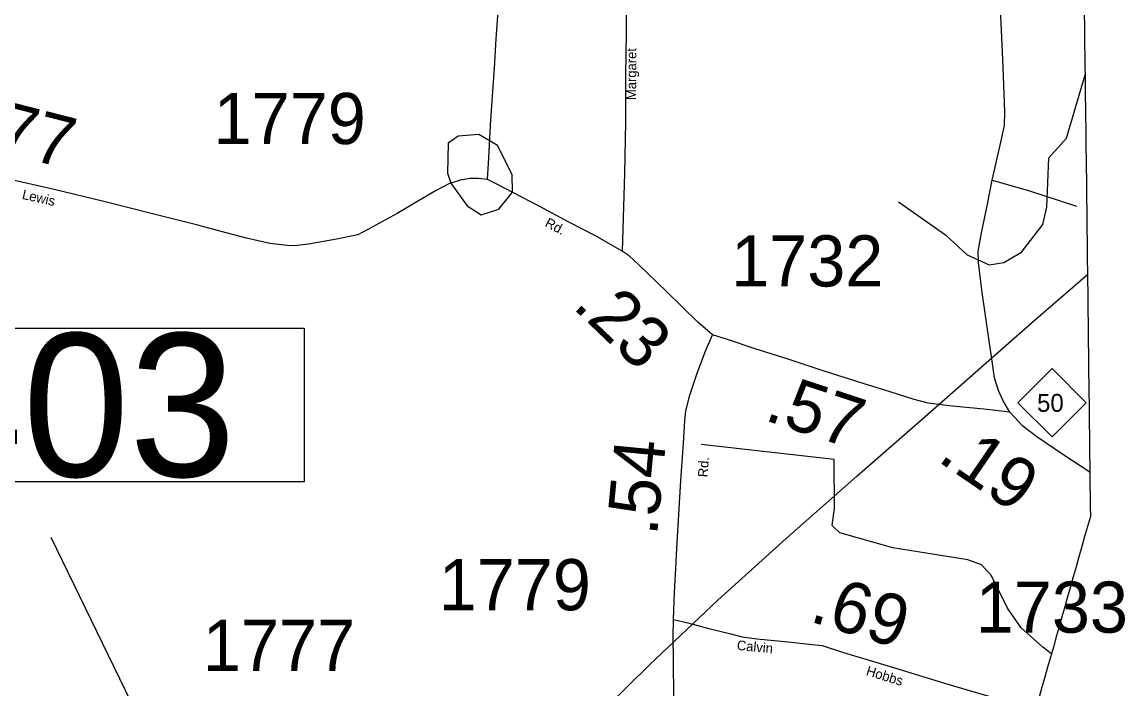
# Model space of a CAD drawing. Extents: x 2093524 to 2270757, y 289120 to 570408.
# Drawn here: x 2239706 to 2250486, y 503867 to 510386 of the extents above; entities that cross this region are included whole.
import ezdxf

# ---------------------------------------------------------------- set-up
doc = ezdxf.new("R2010")
doc.units = 0
for name, color, linetype in [('Exist Boundary Political CountyLine', 7, 'Continuous'), ('Exist Hydrographic Creek Single Shore', 7, 'Continuous'), ('Exist Hydrographic Misc Water Feature', 7, 'Continuous'), ('Exist Road Non-System Type 51', 7, 'Continuous'), ('Exist Road Primary NC Attributed', 7, 'Continuous'), ('Exist Road Primary NC Mileage Hundredths English Label', 7, 'Continuous'), ('Exist Road Primary NC Shield CELL', 7, 'Continuous'), ('Exist Road Primary NC Shield Number Label', 7, 'Continuous'), ('Exist Road Primary NC Structure Standard Bridge Number Label', 7, 'Continuous'), ('Exist Road Secondary Mileage Hundredths English Label', 7, 'Continuous'), ('Exist Road Secondary Type 51 Attributed', 7, 'Continuous'), ('Exist Road Secondary Type 51 Label', 7, 'Continuous'), ('Exist Road Secondary Type 51 Number Label', 7, 'Continuous'), ('Exist Utilities Telephone Line', 7, 'Continuous')]:
    doc.layers.add(name, color=color, linetype=linetype)

msp = doc.modelspace()

# ---------------------------------------------------------------- linework, layer by layer
at = {"layer": 'Exist Boundary Political CountyLine'}
for points in [[(2250088, 510457), (2250089, 510357), (2250090, 510256), (2250092, 510156), (2250093, 510056), (2250094, 509956), (2250096, 509855), (2250097, 509755), (2250098, 509655), (2250100, 509554), (2250101, 509454), (2250103, 509354), (2250104, 509254), (2250105, 509154), (2250106, 509054), (2250108, 508954), (2250109, 508854), (2250110, 508754), (2250111, 508653), (2250112, 508553), (2250114, 508453), (2250114, 508353), (2250116, 508253), (2250117, 508153), (2250118, 508053), (2250119, 507953), (2250120, 507853), (2250122, 507753), (2250123, 507653), (2250124, 507553), (2250125, 507453), (2250126, 507353), (2250128, 507253), (2250129, 507153), (2250130, 507053), (2250131, 506953), (2250132, 506853), (2250134, 506753), (2250135, 506653), (2250136, 506553), (2250137, 506452), (2250138, 506352), (2250140, 506252), (2250141, 506152), (2250142, 506052), (2250143, 505952), (2250144, 505852), (2250146, 505752), (2250146, 505652), (2250148, 505552), (2250120, 505454), (2250092, 505356), (2250064, 505258), (2250036, 505160), (2250009, 505062)], [(2250009, 505062), (2249981, 504963), (2249953, 504865), (2249925, 504767), (2249898, 504669), (2249870, 504571), (2249842, 504473), (2249814, 504375), (2249786, 504277), (2249758, 504179), (2249730, 504080), (2249702, 503982), (2249675, 503884), (2249647, 503786)]]:
    msp.add_lwpolyline(points, dxfattribs=at)
at = {"layer": 'Exist Hydrographic Creek Single Shore'}
msp.add_lwpolyline([(2249768, 504211), (2249682, 504277), (2249472, 504465), (2249337, 504658), (2249177, 504979), (2249084, 505079), (2248950, 505128), (2248217, 505248), (2247699, 505393), (2247623, 505466), (2247647, 505633), (2247643, 506109), (2246343, 506256)], dxfattribs=at)
at = {"layer": 'Exist Hydrographic Misc Water Feature'}
for points in [[(2248272, 508628), (2248733, 508307), (2248943, 508110), (2249160, 508013), (2249302, 508037), (2249476, 508138), (2249682, 508406), (2249722, 508576), (2249743, 509058), (2249916, 509251), (2250096, 509871)], [(2244192, 508503), (2244366, 508556), (2244498, 508724), (2244497, 508897), (2244353, 509179), (2244169, 509288), (2243969, 509269), (2243870, 509202), (2243864, 508910), (2243898, 508811), (2244058, 508588), (2244192, 508503)]]:
    msp.add_lwpolyline(points, dxfattribs=at)
at = {"layer": 'Exist Road Non-System Type 51'}
for points in [[(2244256, 508846), (2244268, 509057), (2244285, 509375), (2244303, 509666), (2244323, 509935), (2244340, 510223), (2244358, 510489)], [(2249189, 508841), (2249544, 508740), (2250011, 508585)]]:
    msp.add_lwpolyline(points, dxfattribs=at)
at = {"layer": 'Exist Road Primary NC Attributed'}
for points in [[(2249360, 506572), (2249292, 506690), (2249250, 506784), (2249211, 506908), (2249186, 507094), (2249158, 507269), (2249088, 507766), (2249056, 508034), (2249051, 508142), (2249084, 508326), (2249139, 508588), (2249189, 508841), (2249265, 509181), (2249307, 509375), (2249312, 509507), (2249296, 509945), (2249277, 510377), (2249260, 510706)], [(2250143, 505987), (2249889, 506151), (2249624, 506333), (2249489, 506436), (2249360, 506572)]]:
    msp.add_lwpolyline(points, dxfattribs=at)
at = {"layer": 'Exist Road Primary NC Shield CELL'}
msp.add_lwpolyline([(2249440, 506665), (2249773, 506998), (2250106, 506665), (2249773, 506332)], close=True, dxfattribs=at)
at = {"layer": 'Exist Road Primary NC Structure Standard Bridge Number Label'}
msp.add_line((2242770, 499636), (2239990, 505346), dxfattribs=at)
msp.add_lwpolyline([(2238621, 507393), (2242464, 507393), (2242464, 505893), (2238621, 505893)], close=True, dxfattribs=at)
at = {"layer": 'Exist Road Secondary Type 51 Attributed'}
for points in [[(2245611, 510549), (2245609, 510279), (2245605, 509865), (2245604, 509407), (2245593, 508907), (2245573, 508146)], [(2245573, 508146), (2245310, 508295), (2245051, 508431), (2244760, 508585), (2244509, 508717), (2244340, 508803), (2244256, 508846), (2244168, 508858), (2244086, 508857), (2243988, 508840), (2243876, 508804), (2243753, 508738), (2243580, 508639), (2243371, 508515), (2243086, 508357), (2242989, 508305), (2242779, 508265), (2242504, 508215), (2242396, 508202), (2242326, 508199), (2242128, 508220), (2241900, 508274), (2241651, 508340), (2241423, 508400), (2240968, 508514), (2240505, 508632), (2240021, 508748), (2239560, 508854)], [(2246455, 507329), (2246312, 507452), (2246006, 507751), (2245736, 508009), (2245641, 508102), (2245573, 508146)], [(2246072, 504545), (2246082, 504813), (2246096, 505043), (2246106, 505243), (2246126, 505573), (2246145, 505903), (2246170, 506271), (2246184, 506489), (2246193, 506587), (2246232, 506740), (2246300, 506944), (2246384, 507161), (2246455, 507329)], [(2249360, 506572), (2249140, 506597), (2248769, 506636), (2248562, 506659), (2248425, 506695), (2248191, 506771), (2247928, 506853), (2247545, 506974), (2247193, 507091), (2246870, 507193), (2246601, 507282), (2246455, 507329)], [(2246291, 500562), (2246259, 500621), (2246187, 500738), (2246139, 500845), (2246117, 500936), (2246111, 501265), (2246101, 501501), (2246095, 501893), (2246088, 502299), (2246095, 502664), (2246094, 502834), (2246092, 503072), (2246081, 503428), (2246078, 503782), (2246073, 504146), (2246071, 504378), (2246072, 504545)], [(2246072, 504545), (2246212, 504512), (2246420, 504458), (2246621, 504408), (2246743, 504375), (2246889, 504358), (2247193, 504329), (2247425, 504302), (2247525, 504291), (2247736, 504225), (2248052, 504128), (2248307, 504052), (2248756, 503914), (2249612, 503664)]]:
    msp.add_lwpolyline(points, dxfattribs=at)
at = {"layer": 'Exist Utilities Telephone Line'}
msp.add_lwpolyline([(2231726, 490148), (2232447, 490728), (2234215, 492121), (2234270, 492164), (2234332, 492226), (2236502, 494519), (2239795, 497914), (2242489, 500703), (2243135, 501353), (2243299, 501478), (2243921, 502129), (2244559, 502794), (2245189, 503463), (2245840, 504102), (2246506, 504735), (2247175, 505338), (2247866, 505947), (2248558, 506553), (2249592, 507461), (2250120, 507917)], dxfattribs=at)

# ---------------------------------------------------------------- texts
at = {"layer": 'Exist Road Primary NC Mileage Hundredths English Label'}
msp.add_text('.19', height=500, rotation=325.6042, dxfattribs=at).set_placement((2248642, 506102))
at = {"layer": 'Exist Road Primary NC Shield Number Label'}
msp.add_text('50', height=175, dxfattribs=at).set_placement((2249627, 506576))
at = {"layer": 'Exist Road Primary NC Structure Standard Bridge Number Label'}
msp.add_text('403', height=1400, dxfattribs=at).set_placement((2238671, 505943))
at = {"layer": 'Exist Road Secondary Mileage Hundredths English Label'}
for s, rotation, p in [('1.77', 345.6873, (2238887, 509269)), ('.23', 316.3361, (2245076, 507599)), ('.57', 341.6478, (2246949, 506498)), ('.54', 84.5782, (2245912, 505357)), ('.69', 342.9266, (2247390, 504531))]:
    msp.add_text(s, height=500, rotation=rotation, dxfattribs=at).set_placement(p)
at = {"layer": 'Exist Road Secondary Type 51 Label'}
for s, rotation, p in [('Margaret', 89.6176, (2245707, 509623)), ('Lewis', 347.0402, (2239700, 508659)), ('Rd.', 332.1898, (2244809, 508394)), ('Rd.', 86.1136, (2246406, 505934)), ('Calvin', 354.4589, (2246689, 504249)), ('Hobbs', 342.9266, (2247949, 504004))]:
    msp.add_text(s, height=95, rotation=rotation, dxfattribs=at).set_placement(p)
at = {"layer": 'Exist Road Secondary Type 51 Number Label'}
for s, p in [('1779', (2241578, 509193)), ('1732', (2246637, 507801)), ('1779', (2243778, 504636)), ('1733', (2249028, 504417)), ('1777', (2241473, 504043))]:
    msp.add_text(s, height=500, dxfattribs=at).set_placement(p)

doc.saveas('drawing.dxf')
